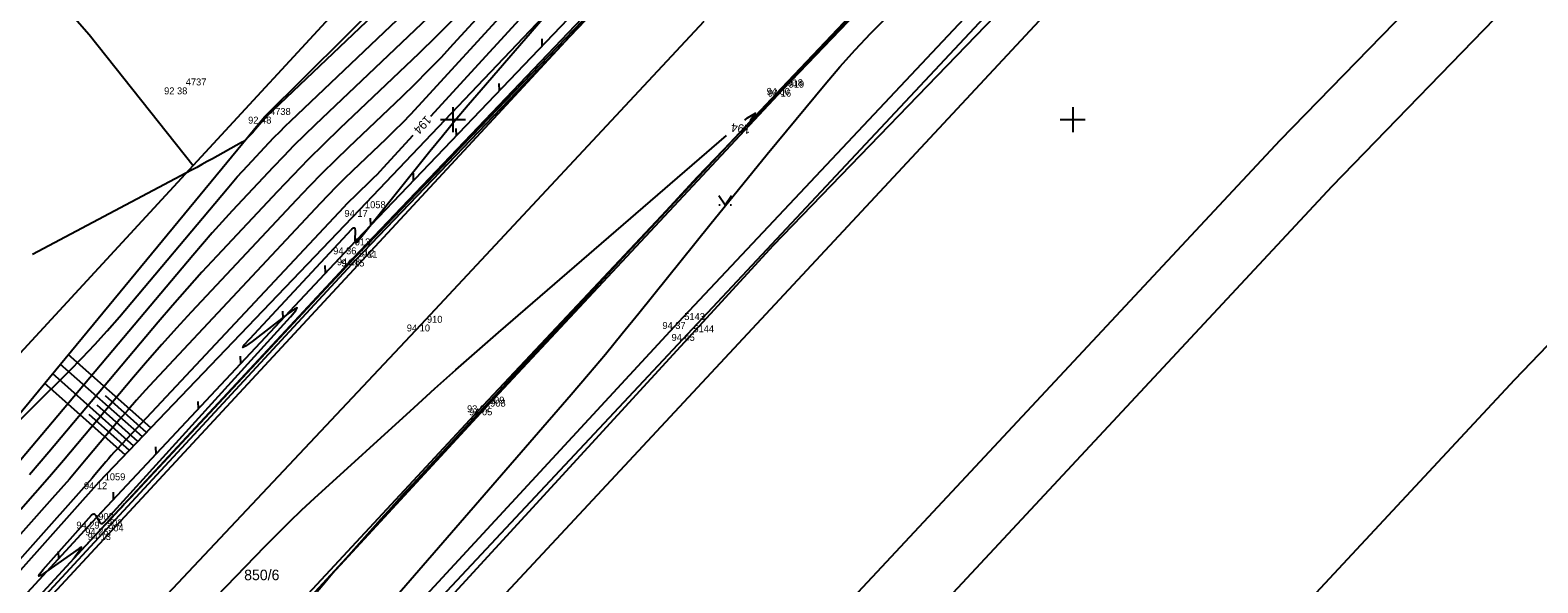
# Model space of a CAD drawing. Extents: x -711081 to -709338, y -1025122 to -1024092.
# Drawn here: x -709667.1 to -709606.2, y -1024368.7 to -1024346.4 of the extents above; entities that cross this region are included whole.
import ezdxf

# ---------------------------------------------------------------- set-up
doc = ezdxf.new("R2010")
doc.units = 0
for name, color, linetype in [('Ex_Contour Labels', 7, 'Continuous'), ('Ex_Major Contours', 7, 'Continuous'), ('Ex_Minor Contours', 7, 'Continuous'), ('Z_body', 7, 'Continuous'), ('Z_body_cisla', 7, 'Continuous'), ('Z_body_vysky_redukovane', 7, 'Continuous'), ('Z_hektometricka_sit', 7, 'Continuous'), ('Z_hrany_paty', 7, 'Continuous'), ('Z_katastr_cisla_pozemkova', 7, 'Continuous'), ('Z_katastr_hranice', 7, 'Continuous'), ('Z_katastr_vnitrni_kresba', 7, 'Continuous'), ('Z_komunikace', 7, 'Continuous'), ('Z_obruba', 7, 'Continuous'), ('Z_rozhranni', 7, 'Continuous'), ('Z_svodidla', 7, 'Continuous'), ('Z_svodidla_znacky', 7, 'Continuous'), ('Z_technicke_srafy', 7, 'Continuous'), ('Z_vdz12_prerusovana', 7, 'Continuous'), ('Z_znaky_kultur', 7, 'Continuous')]:
    doc.layers.add(name, color=color, linetype=linetype)

# ---------------------------------------------------------------- blocks, each defined once
blk = doc.blocks.new('POINT_DISPLAY')
blk.add_line((0, 0), (0, 0))
blk = doc.blocks.new('Z529')
blk.add_line((0, 0), (0.2, 0.2))
blk = doc.blocks.new('Z314')
for p, q in [((-0.25, 0.17), (0, -0.2)), ((0, -0.2), (0.25, 0.17)), ((-0.25, -0.2), (-0.2, -0.2)), ((0.2, -0.2), (0.25, -0.2))]:
    blk.add_line(p, q)

msp = doc.modelspace()

# ---------------------------------------------------------------- linework, layer by layer
at = {"layer": 'Ex_Major Contours'}
for points in [[(-709643.322, -1024341.59), (-709650.91, -1024349.871)], [(-709649.936, -1024344.855), (-709655.556, -1024350.206), (-709655.989, -1024350.624), (-709656.416, -1024351.049), (-709656.837, -1024351.48), (-709657.253, -1024351.916), (-709658.901, -1024353.674), (-709659.31, -1024354.117), (-709659.713, -1024354.564), (-709660.11, -1024355.017), (-709660.501, -1024355.476), (-709667.658, -1024363.982)], [(-709638.227, -1024350.026), (-709638.113, -1024349.931), (-709637.795, -1024349.733), (-709638.005, -1024350.043), (-709638.013, -1024350.052)], [(-709651.62, -1024350.645), (-709652.811, -1024351.945), (-709652.939, -1024352.083), (-709653.07, -1024352.219), (-709653.203, -1024352.352), (-709653.338, -1024352.483), (-709653.884, -1024353.002), (-709654.019, -1024353.133), (-709654.152, -1024353.266), (-709654.284, -1024353.4), (-709654.414, -1024353.537), (-709663.56, -1024363.294), (-709663.675, -1024363.418), (-709663.789, -1024363.544), (-709663.9, -1024363.672), (-709664.01, -1024363.801), (-709664.447, -1024364.32), (-709664.557, -1024364.45), (-709664.667, -1024364.578), (-709664.779, -1024364.706), (-709664.891, -1024364.833), (-709674.648, -1024375.79)], [(-709667.676, -1024375.59), (-709666.882, -1024374.989), (-709666.087, -1024374.39), (-709665.29, -1024373.794), (-709661.623, -1024371.056), (-709661.072, -1024370.627), (-709660.54, -1024370.177), (-709660.026, -1024369.707), (-709659.531, -1024369.215), (-709657.586, -1024367.207), (-709657.096, -1024366.709), (-709656.599, -1024366.219), (-709656.094, -1024365.736), (-709655.581, -1024365.261), (-709651.572, -1024361.604), (-709650.729, -1024360.841), (-709649.881, -1024360.083), (-709649.027, -1024359.331), (-709648.169, -1024358.585), (-709638.966, -1024350.641)], [(-709638.587, -1024350.687), (-709638.742, -1024350.859), (-709643.745, -1024356.203), (-709644.247, -1024356.74), (-709644.748, -1024357.278), (-709645.249, -1024357.817), (-709645.748, -1024358.356), (-709647.86, -1024360.64), (-709648.302, -1024361.117), (-709648.744, -1024361.593), (-709649.185, -1024362.07), (-709649.627, -1024362.546), (-709651.621, -1024364.694), (-709651.95, -1024365.05), (-709652.277, -1024365.407), (-709652.603, -1024365.767), (-709652.926, -1024366.127), (-709654.218, -1024367.573), (-709654.539, -1024367.936), (-709654.857, -1024368.302), (-709655.17, -1024368.672), (-709655.481, -1024369.044)]]:
    msp.add_lwpolyline(points, dxfattribs=at)
at = {"layer": 'Ex_Minor Contours'}
for points in [[(-709647.044, -1024339.907), (-709657.531, -1024349.893), (-709657.548, -1024349.909), (-709657.564, -1024349.925), (-709657.58, -1024349.942), (-709657.596, -1024349.958), (-709657.66, -1024350.026), (-709657.675, -1024350.043), (-709657.691, -1024350.06), (-709657.706, -1024350.078), (-709657.721, -1024350.095), (-709658.043, -1024350.478), (-709658.079, -1024350.52), (-709658.116, -1024350.561), (-709658.154, -1024350.601), (-709658.193, -1024350.64), (-709658.35, -1024350.795), (-709658.39, -1024350.832), (-709658.433, -1024350.866), (-709658.478, -1024350.898), (-709658.525, -1024350.926), (-709659.701, -1024351.576), (-709659.913, -1024351.693), (-709660.126, -1024351.809), (-709660.339, -1024351.924), (-709660.553, -1024352.038), (-709666.966, -1024355.443)], [(-709643.957, -1024341.33), (-709651.4, -1024349.453), (-709651.718, -1024349.793), (-709652.04, -1024350.128), (-709652.369, -1024350.457), (-709652.703, -1024350.781), (-709654.05, -1024352.064), (-709654.385, -1024352.387), (-709654.715, -1024352.715), (-709655.04, -1024353.047), (-709655.361, -1024353.384), (-709662.06, -1024360.531), (-709662.415, -1024360.915), (-709662.765, -1024361.304), (-709663.109, -1024361.697), (-709663.449, -1024362.095), (-709664.795, -1024363.695), (-709665.134, -1024364.094), (-709665.474, -1024364.491), (-709665.818, -1024364.885), (-709666.164, -1024365.277), (-709673.097, -1024373.062)], [(-709644.593, -1024341.071), (-709649.99, -1024346.961), (-709650.496, -1024347.504), (-709651.011, -1024348.038), (-709651.535, -1024348.563), (-709652.068, -1024349.079), (-709654.217, -1024351.126), (-709654.751, -1024351.641), (-709655.277, -1024352.164), (-709655.796, -1024352.695), (-709656.307, -1024353.232), (-709660.56, -1024357.769), (-709661.155, -1024358.412), (-709661.741, -1024359.063), (-709662.318, -1024359.722), (-709662.887, -1024360.389), (-709665.144, -1024363.071), (-709665.71, -1024363.739), (-709666.281, -1024364.404), (-709666.857, -1024365.064), (-709667.438, -1024365.721)], [(-709668.451, -1024363.07), (-709665.479, -1024360.139), (-709664.955, -1024359.609), (-709664.443, -1024359.069), (-709663.945, -1024358.516), (-709663.458, -1024357.952), (-709659.111, -1024352.785), (-709658.908, -1024352.547), (-709658.702, -1024352.312), (-709658.493, -1024352.08), (-709658.28, -1024351.85), (-709657.424, -1024350.937), (-709657.209, -1024350.711), (-709656.99, -1024350.487), (-709656.768, -1024350.267), (-709656.543, -1024350.049), (-709648.49, -1024342.381)], [(-709644.441, -1024345.667), (-709649.242, -1024350.658), (-709649.718, -1024351.152), (-709650.193, -1024351.647), (-709650.669, -1024352.141), (-709651.145, -1024352.635), (-709653.048, -1024354.613), (-709653.523, -1024355.108), (-709653.996, -1024355.605), (-709654.468, -1024356.104), (-709654.937, -1024356.604), (-709663.012, -1024365.245), (-709663.129, -1024365.37), (-709663.245, -1024365.495), (-709663.362, -1024365.62), (-709663.478, -1024365.745), (-709663.943, -1024366.245), (-709664.06, -1024366.37), (-709664.176, -1024366.494), (-709664.293, -1024366.619), (-709664.409, -1024366.744), (-709665.242, -1024367.634), (-709665.29, -1024367.684), (-709665.309, -1024367.698), (-709665.297, -1024367.678), (-709665.257, -1024367.622), (-709665.034, -1024367.328), (-709664.995, -1024367.27), (-709664.989, -1024367.244), (-709665.015, -1024367.25), (-709665.074, -1024367.287), (-709666.434, -1024368.249), (-709666.629, -1024368.376), (-709666.709, -1024368.401), (-709666.676, -1024368.324), (-709666.528, -1024368.144), (-709664.577, -1024365.946), (-709664.529, -1024365.906), (-709664.485, -1024365.895), (-709664.444, -1024365.915), (-709664.406, -1024365.964), (-709664.26, -1024366.219), (-709664.222, -1024366.268), (-709664.181, -1024366.288), (-709664.136, -1024366.278), (-709664.088, -1024366.238), (-709656.559, -1024357.951), (-709656.338, -1024357.693), (-709656.282, -1024357.588), (-709656.392, -1024357.635), (-709656.666, -1024357.835), (-709658.095, -1024358.939), (-709658.369, -1024359.139), (-709658.477, -1024359.187), (-709658.418, -1024359.085), (-709658.193, -1024358.831), (-709654.076, -1024354.419), (-709654.018, -1024354.368), (-709653.977, -1024354.36), (-709653.953, -1024354.395), (-709653.947, -1024354.471), (-709653.955, -1024354.863), (-709653.949, -1024354.939), (-709653.928, -1024354.971), (-709653.89, -1024354.96), (-709653.837, -1024354.905), (-709650.932, -1024351.275), (-709650.424, -1024350.648), (-709649.911, -1024350.025), (-709649.391, -1024349.407), (-709648.865, -1024348.794), (-709646.377, -1024345.922)], [(-709649.98, -1024345.948), (-709650.675, -1024346.644), (-709651.382, -1024347.329), (-709654.568, -1024350.363), (-709655.21, -1024350.982), (-709655.842, -1024351.611), (-709656.466, -1024352.249), (-709657.081, -1024352.895), (-709659.521, -1024355.499), (-709660.127, -1024356.154), (-709660.724, -1024356.816), (-709661.312, -1024357.487), (-709661.891, -1024358.166), (-709666.304, -1024363.411), (-709666.691, -1024363.868), (-709667.082, -1024364.322)], [(-709653.22, -1024370.289), (-709645.231, -1024361.077), (-709644.535, -1024360.268), (-709643.848, -1024359.452), (-709643.169, -1024358.629), (-709642.498, -1024357.8), (-709639.642, -1024354.237), (-709639.067, -1024353.523), (-709638.489, -1024352.81), (-709637.908, -1024352.1), (-709637.324, -1024351.392), (-709634.983, -1024348.566), (-709634.389, -1024347.867), (-709633.778, -1024347.184), (-709633.15, -1024346.517), (-709632.505, -1024345.866)]]:
    msp.add_lwpolyline(points, dxfattribs=at)
at = {"layer": 'Z_hektometricka_sit'}
for p, q in [((-709650.5, -1024350), (-709649.5, -1024350)), ((-709650, -1024349.5), (-709650, -1024350.5)), ((-709625.5, -1024350), (-709624.5, -1024350)), ((-709625, -1024349.5), (-709625, -1024350.5))]:
    msp.add_line(p, q, dxfattribs=at)
at = {"layer": 'Z_hrany_paty'}
for p, q in [((-709657.61, -1024349.88), (-709646.35, -1024338.72)), ((-709642.61, -1024341.88), (-709653.77, -1024353.64)), ((-709669.48, -1024364.27), (-709657.61, -1024349.88)), ((-709653.77, -1024353.64), (-709664.28, -1024364.62)), ((-709664.28, -1024364.62), (-709675.33, -1024376.99))]:
    msp.add_line(p, q, dxfattribs=at)
at = {"layer": 'Z_katastr_hranice'}
for p, q in [((-709615.01, -1024302.59), (-709660.48, -1024351.85)), ((-709587.68, -1024303.92), (-709637.09, -1024355.08)), ((-709677.64, -1024331.83), (-709664.68, -1024346.56)), ((-709664.68, -1024346.56), (-709660.48, -1024351.85)), ((-709660.48, -1024351.85), (-709663.34, -1024354.95)), ((-709663.34, -1024354.95), (-709679.02, -1024371.93)), ((-709637.09, -1024355.08), (-709652.3, -1024371.64))]:
    msp.add_line(p, q, dxfattribs=at)
at = {"layer": 'Z_katastr_vnitrni_kresba'}
for p, q in [((-709594.94, -1024294.62), (-709645.12, -1024346.47)), ((-709640.14, -1024352.3), (-709590.48, -1024300.74)), ((-709616.63, -1024350.83), (-709577.71, -1024310.7)), ((-709614.54, -1024352.68), (-709575.83, -1024312.82)), ((-709607.17, -1024360.48), (-709568.8, -1024320.51)), ((-709667.73, -1024390.39), (-709623.54, -1024342.99)), ((-709645.12, -1024346.47), (-709682.58, -1024386.85)), ((-709659.72, -1024396.94), (-709616.63, -1024350.83)), ((-709676.58, -1024391.83), (-709640.14, -1024352.3)), ((-709658.6, -1024399.94), (-709614.54, -1024352.68)), ((-709650.41, -1024406.86), (-709607.17, -1024360.48))]:
    msp.add_line(p, q, dxfattribs=at)
at = {"layer": 'Z_komunikace'}
for p, q in [((-709636.74, -1024348.72), (-709628.21, -1024339.74)), ((-709653.9, -1024355.64), (-709642.52, -1024343.76)), ((-709640.53, -1024358.64), (-709626.41, -1024343.56)), ((-709648.78, -1024361.52), (-709636.74, -1024348.72)), ((-709664.13, -1024366.67), (-709653.9, -1024355.64)), ((-709655.08, -1024374.17), (-709640.53, -1024358.64)), ((-709658.69, -1024372.18), (-709648.78, -1024361.52)), ((-709674.75, -1024378.17), (-709664.13, -1024366.67))]:
    msp.add_line(p, q, dxfattribs=at)
at = {"layer": 'Z_obruba'}
for p, q in [((-709628.15, -1024339.86), (-709636.69, -1024348.79)), ((-709654.03, -1024355.59), (-709642.53, -1024343.53)), ((-709648.72, -1024361.64), (-709636.69, -1024348.79)), ((-709664.18, -1024366.48), (-709654.03, -1024355.59)), ((-709658.55, -1024372.29), (-709648.72, -1024361.64)), ((-709674.87, -1024378.08), (-709664.18, -1024366.48))]:
    msp.add_line(p, q, dxfattribs=at)
at = {"layer": 'Z_rozhranni'}
for p, q in [((-709640.9, -1024358.16), (-709626.78, -1024343.15)), ((-709655.27, -1024373.69), (-709640.9, -1024358.16))]:
    msp.add_line(p, q, dxfattribs=at)
at = {"layer": 'Z_svodidla'}
for p, q in [((-709654.18, -1024355.15), (-709643.19, -1024343.67)), ((-709664.54, -1024366.21), (-709654.18, -1024355.15)), ((-709675.21, -1024377.81), (-709664.54, -1024366.21))]:
    msp.add_line(p, q, dxfattribs=at)
at = {"layer": 'Z_technicke_srafy'}
for p, q in [((-709662.19, -1024362.43), (-709665.52, -1024359.47)), ((-709662.88, -1024363.16), (-709666.16, -1024360.24)), ((-709662.53, -1024362.79), (-709665.84, -1024359.86)), ((-709663.22, -1024363.52), (-709666.48, -1024360.63)), ((-709662.71, -1024362.98), (-709664.35, -1024361.51)), ((-709662.36, -1024362.61), (-709664.02, -1024361.14)), ((-709663.05, -1024363.34), (-709664.68, -1024361.89))]:
    msp.add_line(p, q, dxfattribs=at)
at = {"layer": 'Z_vdz12_prerusovana'}
for p, q in [((-709651.28, -1024358.26), (-709639.87, -1024346.03)), ((-709661.51, -1024369.13), (-709651.28, -1024358.26))]:
    msp.add_line(p, q, dxfattribs=at)

# ---------------------------------------------------------------- block references
at = {"layer": 'Z_body'}
for p in [(-709661, -1024348.7), (-709636.74, -1024348.72), (-709636.69, -1024348.79), (-709657.61, -1024349.88), (-709653.77, -1024353.64), (-709654.18, -1024355.15), (-709654.03, -1024355.59), (-709653.9, -1024355.64), (-709651.28, -1024358.26), (-709640.9, -1024358.16), (-709640.53, -1024358.64), (-709648.78, -1024361.52), (-709648.72, -1024361.64), (-709664.28, -1024364.62), (-709664.54, -1024366.21), (-709664.18, -1024366.48), (-709664.13, -1024366.67)]:
    msp.add_blockref('POINT_DISPLAY', p, dxfattribs=at)
at = {"layer": 'Z_svodidla_znacky'}
for p, rotation in [((-709646.4, -1024347.02), 46.199999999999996), ((-709648.13, -1024348.83), 46.199999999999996), ((-709649.86, -1024350.64), 46.199999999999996), ((-709651.59, -1024352.44), 46.199999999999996), ((-709653.32, -1024354.25), 46.199999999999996), ((-709655.14, -1024356.17), 46.9), ((-709656.85, -1024358), 46.9), ((-709658.56, -1024359.82), 46.9), ((-709660.27, -1024361.65), 46.9), ((-709661.98, -1024363.47), 46.9), ((-709663.69, -1024365.3), 46.9), ((-709665.9, -1024367.69), 47.4)]:
    msp.add_blockref('Z529', p, dxfattribs=dict(at, rotation=rotation))
at = {"layer": 'Z_znaky_kultur'}
msp.add_blockref('Z314', (-709639.02, -1024353.23), dxfattribs=at)

# ---------------------------------------------------------------- texts
at = {"layer": 'Ex_Contour Labels'}
for rotation, p in [(227.50058, (-709651.089, -1024349.807)), (173.06728, (-709637.978, -1024350.232))]:
    msp.add_text('194', height=0.35, rotation=rotation, dxfattribs=at).set_placement(p)
at = {"layer": 'Z_body_cisla'}
for s, p in [('4737', (-709660.78, -1024348.62)), ('918', (-709636.51, -1024348.65)), ('919', (-709636.46, -1024348.71)), ('4738', (-709657.38, -1024349.81)), ('1058', (-709653.55, -1024353.57)), ('913', (-709653.96, -1024355.07)), ('912', (-709653.8, -1024355.52)), ('911', (-709653.67, -1024355.57)), ('910', (-709651.05, -1024358.19)), ('5143', (-709640.67, -1024358.08)), ('5144', (-709640.3, -1024358.57)), ('909', (-709648.55, -1024361.45)), ('908', (-709648.5, -1024361.57)), ('1059', (-709664.05, -1024364.54)), ('902', (-709664.31, -1024366.14)), ('903', (-709663.96, -1024366.4)), ('904', (-709663.91, -1024366.6))]:
    msp.add_text(s, height=0.28, dxfattribs=at).set_placement(p)
at = {"layer": 'Z_body_vysky_redukovane'}
for s, p in [('92 38', (-709661.653, -1024348.98)), ('94 00', (-709637.347, -1024349)), ('94 16', (-709637.297, -1024349.07)), ('92 48', (-709658.263, -1024350.16)), ('94 17', (-709654.377, -1024353.92)), ('94 36', (-709654.833, -1024355.43)), ('94 28', (-709654.683, -1024355.87)), ('94 15', (-709654.507, -1024355.92)), ('94 10', (-709651.863, -1024358.54)), ('94 37', (-709641.553, -1024358.44)), ('94 45', (-709641.183, -1024358.92)), ('93 92', (-709649.433, -1024361.8)), ('94 05', (-709649.35, -1024361.92)), ('94 12', (-709664.887, -1024364.9)), ('94 29', (-709665.193, -1024366.49)), ('94 26', (-709664.833, -1024366.76)), ('94 13', (-709664.737, -1024366.95))]:
    msp.add_text(s, height=0.28, dxfattribs=at).set_placement(p)
at = {"layer": 'Z_katastr_cisla_pozemkova'}
msp.add_text('850/6', height=0.425, dxfattribs=at).set_placement((-709658.423, -1024368.57))

doc.saveas('drawing.dxf')
